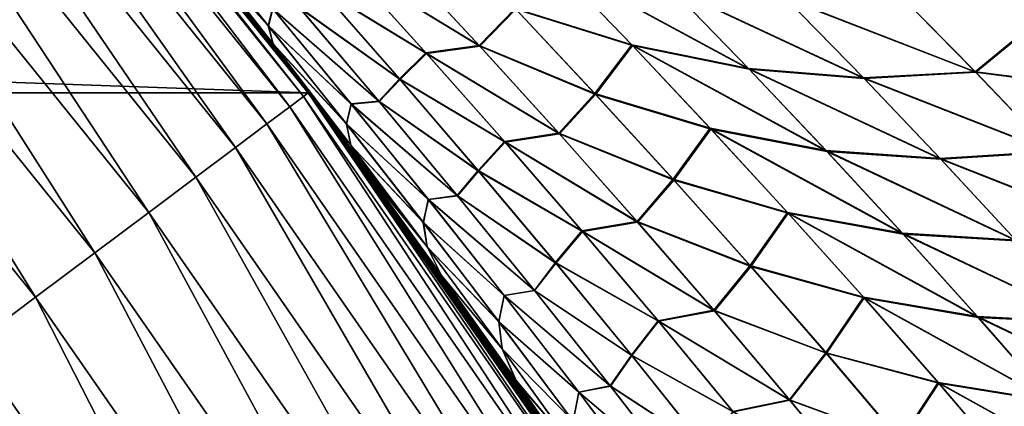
# Model space of a CAD drawing. Header units: metres. Extents: x -22 to 72, y -237 to 23.
# Tile 304 of 363: x 17.26 to 19.82, y 12.67 to 13.67. Entities that reach past the tile are written whole.
import ezdxf

# ---------------------------------------------------------------- set-up
doc = ezdxf.new("R2010")
doc.units = ezdxf.units.M
doc.layers.add('solid_509588_MEDIA_SW0001', color=7, linetype='CONTINUOUS')

msp = doc.modelspace()

# ---------------------------------------------------------------- linework, layer by layer
at = {"layer": 'solid_509588_MEDIA_SW0001'}
for points in [[(-18.011908, 13.484106), (-17.00452, 14.734195), (18.011908, 13.484106)], [(-17.00452, 14.734195), (17.00452, 14.734195), (18.011908, 13.484106)], [(18.000122, 13.474723, 130.963501), (17.004366, 14.734366, 130.73114), (16.992985, 14.724504, 130.963501)], [(17.15736, 14.555925, 106.594414), (17.004366, 14.734366, 130.73114), (18.012178, 13.483747, 130.73114)], [(18.000122, 13.474723, 130.963501), (18.012178, 13.483747, 130.73114), (17.004366, 14.734366, 130.73114)], [(17.905958, 13.624488, 61.648781), (18.011908, 13.484106), (17.00452, 14.734195)], [(17.75947, 13.814893, 61.795685), (17.905958, 13.624488, 61.648781), (17.00452, 14.734195)], [(16.992985, 14.724504, 130.963501), (16.958986, 14.695045, 131.192184), (17.964109, 13.447763, 131.192184)], [(18.000122, 13.474723, 130.963501), (16.992985, 14.724504, 130.963501), (17.964109, 13.447763, 131.192184)], [(16.958986, 14.695045, 131.192184), (16.902941, 14.646482, 131.413147), (17.904743, 13.403322, 131.413147)], [(17.964109, 13.447763, 131.192184), (16.958986, 14.695045, 131.192184), (17.904743, 13.403322, 131.413147)], [(16.902941, 14.646482, 131.413147), (16.825788, 14.579629, 131.622665), (17.823017, 13.342144, 131.622665)], [(17.904743, 13.403322, 131.413147), (16.902941, 14.646482, 131.413147), (17.823017, 13.342144, 131.622665)], [(16.825788, 14.579629, 131.622665), (16.728823, 14.495607, 131.817245), (17.720304, 13.265254, 131.817245)], [(17.823017, 13.342144, 131.622665), (16.825788, 14.579629, 131.622665), (17.720304, 13.265254, 131.817245)], [(17.315868, 14.367, 106.756477), (17.15736, 14.555925, 106.594414), (18.012178, 13.483747, 130.73114)], [(16.728823, 14.495607, 131.817245), (16.613668, 14.395825, 131.993607), (17.598326, 13.173942, 131.993607)], [(17.720304, 13.265254, 131.817245), (16.728823, 14.495607, 131.817245), (17.598326, 13.173942, 131.993607)], [(16.613668, 14.395825, 131.993607), (16.482258, 14.281957, 132.148819), (17.459126, 13.069737, 132.148819)], [(17.598326, 13.173942, 131.993607), (16.613668, 14.395825, 131.993607), (17.459126, 13.069737, 132.148819)], [(17.471033, 14.177905, 106.914696), (17.315868, 14.367, 106.756477), (18.012178, 13.483747, 130.73114)], [(16.482258, 14.281957, 132.148819), (16.336792, 14.15591, 132.280243), (17.305038, 12.95439, 132.280243)], [(17.459126, 13.069737, 132.148819), (16.482258, 14.281957, 132.148819), (17.305038, 12.95439, 132.280243)], [(17.50794, 14.132305, 106.952225), (17.471033, 14.177905, 106.914696), (18.012178, 13.483747, 130.73114)], [(17.305038, 12.95439, 132.280243), (16.336792, 14.15591, 132.280243), (17.138649, 12.829831, 132.385696)], [(17.622845, 13.988757, 107.068802), (17.50794, 14.132305, 106.952225), (18.012178, 13.483747, 130.73114)], [(17.77149, 13.799425, 107.218979), (17.622845, 13.988757, 107.068802), (18.012178, 13.483747, 130.73114)], [(17.702393, 13.9115, 62.435387), (17.908539, 13.657865, 62.362228), (17.715752, 13.872396, 61.98061)], [(17.919613, 13.702429, 62.815269), (17.908539, 13.657865, 62.362228), (17.702393, 13.9115, 62.435387)], [(17.702934, 13.910809, 106.56707), (17.908907, 13.657396, 106.640541), (17.920202, 13.701673, 106.187195)], [(17.716217, 13.87182, 107.02224), (17.908907, 13.657396, 106.640541), (17.702934, 13.910809, 106.56707)], [(17.715752, 13.872396, 61.98061), (17.920689, 13.610894, 61.910851), (17.75947, 13.814893, 61.795685)], [(17.908539, 13.657865, 62.362228), (17.920689, 13.610894, 61.910851), (17.715752, 13.872396, 61.98061)], [(17.716217, 13.87182, 107.02224), (17.77149, 13.799425, 107.218979), (17.920923, 13.610606, 107.092308)], [(17.716217, 13.87182, 107.02224), (17.920923, 13.610606, 107.092308), (17.908907, 13.657396, 106.640541)], [(17.920689, 13.610894, 61.910851), (17.905958, 13.624488, 61.648781), (17.75947, 13.814893, 61.795685)], [(18.109905, 13.817087, 64.169525), (18.317209, 13.587976, 64.079475), (18.041777, 13.756195, 63.71106)], [(18.043163, 13.754521, 105.291084), (18.318527, 13.586389, 104.922661), (18.111168, 13.815594, 104.832253)], [(18.246031, 13.832462, 64.606651), (18.455492, 13.60659, 64.510727), (18.109905, 13.817087, 64.169525)], [(18.455492, 13.60659, 64.510727), (18.317209, 13.587976, 64.079475), (18.109905, 13.817087, 64.169525)], [(18.111168, 13.815594, 104.832253), (18.457071, 13.60475, 104.491295), (18.247484, 13.830807, 104.394989)], [(18.111168, 13.815594, 104.832253), (18.318527, 13.586389, 104.922661), (18.457071, 13.60475, 104.491295)], [(18.54859, 13.703083, 64.970581), (18.455492, 13.60659, 64.510727), (18.246031, 13.832462, 64.606651)], [(18.247484, 13.830807, 104.394989), (18.457071, 13.60475, 104.491295), (18.550318, 13.701146, 104.031219)], [(18.644411, 13.823099, 65.438591), (18.850885, 13.608511, 65.332832), (18.54859, 13.703083, 64.970581)], [(18.550318, 13.701146, 104.031219), (18.852587, 13.60662, 103.668953), (18.645878, 13.82152, 103.56279)], [(19.153563, 13.546982, 65.693062), (18.850885, 13.608511, 65.332832), (18.644411, 13.823099, 65.438591)], [(18.94965, 13.757586, 65.804085), (19.153563, 13.546982, 65.693062), (18.644411, 13.823099, 65.438591)], [(18.645878, 13.82152, 103.56279), (19.155275, 13.545111, 103.308693), (18.951101, 13.756042, 103.197273)], [(18.645878, 13.82152, 103.56279), (18.852587, 13.60662, 103.668953), (19.155275, 13.545111, 103.308693)], [(17.91716, 13.609754, 107.365456), (17.77149, 13.799425, 107.218979), (18.012178, 13.483747, 130.73114)], [(17.920923, 13.610606, 107.092308), (17.77149, 13.799425, 107.218979), (17.91716, 13.609754, 107.365456)], [(18.041777, 13.756195, 63.71106), (18.248938, 13.519982, 63.625359), (17.988192, 13.706262, 63.255859)], [(17.989328, 13.704852, 105.746513), (18.250277, 13.518354, 105.377098), (18.043163, 13.754521, 105.291084)], [(18.317209, 13.587976, 64.079475), (18.248938, 13.519982, 63.625359), (18.041777, 13.756195, 63.71106)], [(18.043163, 13.754521, 105.291084), (18.250277, 13.518354, 105.377098), (18.318527, 13.586389, 104.922661)], [(19.451523, 13.522819, 66.054245), (19.153563, 13.546982, 65.693062), (18.94965, 13.757586, 65.804085)], [(19.249664, 13.730042, 66.170952), (19.451523, 13.522819, 66.054245), (18.94965, 13.757586, 65.804085)], [(18.951101, 13.756042, 103.197273), (19.452826, 13.521409, 102.947212), (19.250662, 13.728986, 102.830109)], [(18.951101, 13.756042, 103.197273), (19.155275, 13.545111, 103.308693), (19.452826, 13.521409, 102.947212)], [(19.540648, 13.743314, 66.542168), (19.741049, 13.538894, 66.419273), (19.249664, 13.730042, 66.170952)], [(19.250662, 13.728986, 102.830109), (19.742552, 13.537315, 102.582214), (19.541815, 13.74212, 102.458923)], [(19.927208, 13.691116, 66.851089), (19.741049, 13.538894, 66.419273), (19.540648, 13.743314, 66.542168)], [(19.541815, 13.74212, 102.458923), (19.742552, 13.537315, 102.582214), (19.928782, 13.689525, 102.150276)], [(19.741049, 13.538894, 66.419273), (19.451523, 13.522819, 66.054245), (19.249664, 13.730042, 66.170952)], [(19.250662, 13.728986, 102.830109), (19.452826, 13.521409, 102.947212), (19.742552, 13.537315, 102.582214)], [(17.919613, 13.702429, 62.815269), (18.123127, 13.455595, 62.738777), (17.908539, 13.657865, 62.362228)], [(17.908907, 13.657396, 106.640541), (18.123529, 13.455083, 106.263939), (17.920202, 13.701673, 106.187195)], [(17.988192, 13.706262, 63.255859), (18.195097, 13.462658, 63.174255), (17.919613, 13.702429, 62.815269)], [(18.195097, 13.462658, 63.174255), (18.123127, 13.455595, 62.738777), (17.919613, 13.702429, 62.815269)], [(17.920202, 13.701673, 106.187195), (18.196095, 13.461425, 105.828392), (17.989328, 13.704852, 105.746513)], [(17.920202, 13.701673, 106.187195), (18.123529, 13.455083, 106.263939), (18.196095, 13.461425, 105.828392)], [(18.248938, 13.519982, 63.625359), (18.195097, 13.462658, 63.174255), (17.988192, 13.706262, 63.255859)], [(17.989328, 13.704852, 105.746513), (18.196095, 13.461425, 105.828392), (18.250277, 13.518354, 105.377098)], [(18.54859, 13.703083, 64.970581), (18.754797, 13.482302, 64.870102), (18.455492, 13.60659, 64.510727)], [(18.457071, 13.60475, 104.491295), (18.756649, 13.480186, 104.132042), (18.550318, 13.701146, 104.031219)], [(18.850885, 13.608511, 65.332832), (18.754797, 13.482302, 64.870102), (18.54859, 13.703083, 64.970581)], [(18.550318, 13.701146, 104.031219), (18.756649, 13.480186, 104.132042), (18.852587, 13.60662, 103.668953)], [(19.927208, 13.691116, 66.851089), (20.123276, 13.489771, 66.723076), (19.741049, 13.538894, 66.419273)], [(19.742552, 13.537315, 102.582214), (20.125179, 13.487813, 102.278648), (19.928782, 13.689525, 102.150276)], [(17.908539, 13.657865, 62.362228), (18.111179, 13.403337, 62.289333), (17.920689, 13.610894, 61.910851)], [(18.123127, 13.455595, 62.738777), (18.111179, 13.403337, 62.289333), (17.908539, 13.657865, 62.362228)], [(17.908907, 13.657396, 106.640541), (18.111315, 13.403168, 106.713684), (18.123529, 13.455083, 106.263939)], [(17.920923, 13.610606, 107.092308), (18.111315, 13.403168, 106.713684), (17.908907, 13.657396, 106.640541)], [(17.905958, 13.624488, 61.648781), (18.049791, 13.433355, 61.505184), (18.011908, 13.484106)], [(18.122137, 13.348481, 61.84137), (18.049791, 13.433355, 61.505184), (17.905958, 13.624488, 61.648781)], [(17.920689, 13.610894, 61.910851), (18.122137, 13.348481, 61.84137), (17.905958, 13.624488, 61.648781)], [(17.920923, 13.610606, 107.092308), (17.91716, 13.609754, 107.365456), (18.12212, 13.348505, 107.162025)], [(18.060036, 13.41958, 107.508446), (17.91716, 13.609754, 107.365456), (18.012178, 13.483747, 130.73114)], [(18.12212, 13.348505, 107.162025), (17.91716, 13.609754, 107.365456), (18.060036, 13.41958, 107.508446)], [(18.111179, 13.403337, 62.289333), (18.122137, 13.348481, 61.84137), (17.920689, 13.610894, 61.910851)], [(17.920923, 13.610606, 107.092308), (18.12212, 13.348505, 107.162025), (18.111315, 13.403168, 106.713684)], [(18.455492, 13.60659, 64.510727), (18.661623, 13.379286, 64.415192), (18.317209, 13.587976, 64.079475)], [(18.754797, 13.482302, 64.870102), (18.661623, 13.379286, 64.415192), (18.455492, 13.60659, 64.510727)], [(18.850885, 13.608511, 65.332832), (19.054251, 13.392167, 65.227493), (18.754797, 13.482302, 64.870102)], [(18.756649, 13.480186, 104.132042), (19.056097, 13.390095, 103.774612), (18.852587, 13.60662, 103.668953)], [(19.35445, 13.334476, 65.582535), (19.054251, 13.392167, 65.227493), (18.850885, 13.608511, 65.332832)], [(19.153563, 13.546982, 65.693062), (19.35445, 13.334476, 65.582535), (18.850885, 13.608511, 65.332832)], [(18.852587, 13.60662, 103.668953), (19.356329, 13.332412, 103.419525), (19.155275, 13.545111, 103.308693)], [(18.852587, 13.60662, 103.668953), (19.056097, 13.390095, 103.774612), (19.356329, 13.332412, 103.419525)], [(18.317209, 13.587976, 64.079475), (18.521156, 13.357629, 63.989811), (18.248938, 13.519982, 63.625359)], [(18.250277, 13.518354, 105.377098), (18.522427, 13.356108, 105.012581), (18.318527, 13.586389, 104.922661)], [(18.661623, 13.379286, 64.415192), (18.521156, 13.357629, 63.989811), (18.317209, 13.587976, 64.079475)], [(18.318527, 13.586389, 104.922661), (18.663225, 13.377411, 104.587128), (18.457071, 13.60475, 104.491295)], [(18.318527, 13.586389, 104.922661), (18.522427, 13.356108, 105.012581), (18.663225, 13.377411, 104.587128)], [(18.457071, 13.60475, 104.491295), (18.663225, 13.377411, 104.587128), (18.756649, 13.480186, 104.132042)], [(19.650438, 13.313538, 65.938103), (19.35445, 13.334476, 65.582535), (19.153563, 13.546982, 65.693062)], [(19.451523, 13.522819, 66.054245), (19.650438, 13.313538, 65.938103), (19.153563, 13.546982, 65.693062)], [(19.155275, 13.545111, 103.308693), (19.651957, 13.311905, 103.06366), (19.452826, 13.521409, 102.947212)], [(19.155275, 13.545111, 103.308693), (19.356329, 13.332412, 103.419525), (19.651957, 13.311905, 103.06366)], [(19.741049, 13.538894, 66.419273), (19.938585, 13.332243, 66.296997), (19.451523, 13.522819, 66.054245)], [(19.452826, 13.521409, 102.947212), (19.94034, 13.330405, 102.704803), (19.742552, 13.537315, 102.582214)], [(20.123276, 13.489771, 66.723076), (19.938585, 13.332243, 66.296997), (19.741049, 13.538894, 66.419273)], [(19.742552, 13.537315, 102.582214), (19.94034, 13.330405, 102.704803), (20.125179, 13.487813, 102.278648)], [(18.248938, 13.519982, 63.625359), (18.452631, 13.282649, 63.540051), (18.195097, 13.462658, 63.174255)], [(18.196095, 13.461425, 105.828392), (18.453814, 13.281229, 105.462608), (18.250277, 13.518354, 105.377098)], [(18.521156, 13.357629, 63.989811), (18.452631, 13.282649, 63.540051), (18.248938, 13.519982, 63.625359)], [(18.250277, 13.518354, 105.377098), (18.453814, 13.281229, 105.462608), (18.522427, 13.356108, 105.012581)], [(19.938585, 13.332243, 66.296997), (19.650438, 13.313538, 65.938103), (19.451523, 13.522819, 66.054245)], [(19.452826, 13.521409, 102.947212), (19.651957, 13.311905, 103.06366), (19.94034, 13.330405, 102.704803)], [(-18.928516, 12.163916), (-18.011908, 13.484106), (18.928516, 12.163916)], [(-18.011908, 13.484106), (18.011908, 13.484106), (18.928516, 12.163916)], [(18.915535, 12.156277, 130.963501), (18.012178, 13.483747, 130.73114), (18.000122, 13.474723, 130.963501)], [(18.858725, 12.271858, 60.710415), (18.928516, 12.163916), (18.011908, 13.484106)], [(18.808889, 12.348105, 60.758652), (18.858725, 12.271858, 60.710415), (18.011908, 13.484106)], [(18.730297, 12.466995, 60.8349), (18.808889, 12.348105, 60.758652), (18.011908, 13.484106)], [(18.599417, 12.661427, 60.96241), (18.730297, 12.466995, 60.8349), (18.011908, 13.484106)], [(18.465963, 12.855279, 61.093147), (18.599417, 12.661427, 60.96241), (18.011908, 13.484106)], [(18.329815, 13.048675, 61.227322), (18.465963, 12.855279, 61.093147), (18.011908, 13.484106)], [(18.191051, 13.241437, 61.364746), (18.329815, 13.048675, 61.227322), (18.011908, 13.484106)], [(18.161818, 13.281505, 61.393761), (18.191051, 13.241437, 61.364746), (18.011908, 13.484106)], [(18.049791, 13.433355, 61.505184), (18.161818, 13.281505, 61.393761), (18.011908, 13.484106)], [(18.060036, 13.41958, 107.508446), (18.012178, 13.483747, 130.73114), (18.928204, 12.164418, 130.73114)], [(18.915535, 12.156277, 130.963501), (18.928204, 12.164418, 130.73114), (18.012178, 13.483747, 130.73114)], [(18.754797, 13.482302, 64.870102), (18.95775, 13.259955, 64.770103), (18.661623, 13.379286, 64.415192)], [(18.663225, 13.377411, 104.587128), (18.959623, 13.257824, 104.232285), (18.756649, 13.480186, 104.132042)], [(19.054251, 13.392167, 65.227493), (18.95775, 13.259955, 64.770103), (18.754797, 13.482302, 64.870102)], [(18.756649, 13.480186, 104.132042), (18.959623, 13.257824, 104.232285), (19.056097, 13.390095, 103.774612)], [(18.000122, 13.474723, 130.963501), (17.964109, 13.447763, 131.192184), (18.877691, 12.131955, 131.192184)], [(18.915535, 12.156277, 130.963501), (18.000122, 13.474723, 130.963501), (18.877691, 12.131955, 131.192184)], [(18.123127, 13.455595, 62.738777), (18.323219, 13.207695, 62.66259), (18.111179, 13.403337, 62.289333)], [(18.111315, 13.403168, 106.713684), (18.323381, 13.207499, 106.340317), (18.123529, 13.455083, 106.263939)], [(18.195097, 13.462658, 63.174255), (18.398487, 13.217937, 63.092995), (18.123127, 13.455595, 62.738777)], [(18.398487, 13.217937, 63.092995), (18.323219, 13.207695, 62.66259), (18.123127, 13.455595, 62.738777)], [(18.123529, 13.455083, 106.263939), (18.399261, 13.217001, 105.909836), (18.196095, 13.461425, 105.828392)], [(18.123529, 13.455083, 106.263939), (18.323381, 13.207499, 106.340317), (18.399261, 13.217001, 105.909836)], [(18.452631, 13.282649, 63.540051), (18.398487, 13.217937, 63.092995), (18.195097, 13.462658, 63.174255)], [(18.196095, 13.461425, 105.828392), (18.399261, 13.217001, 105.909836), (18.453814, 13.281229, 105.462608)], [(17.964109, 13.447763, 131.192184), (17.904743, 13.403322, 131.413147), (18.815306, 12.091863, 131.413147)], [(18.877691, 12.131955, 131.192184), (17.964109, 13.447763, 131.192184), (18.815306, 12.091863, 131.413147)], [(18.32021, 13.084974, 61.772251), (18.161818, 13.281505, 61.393761), (18.049791, 13.433355, 61.505184)], [(18.122137, 13.348481, 61.84137), (18.32021, 13.084974, 61.772251), (18.049791, 13.433355, 61.505184)], [(17.904743, 13.403322, 131.413147), (17.823017, 13.342144, 131.622665), (18.729424, 12.03667, 131.622665)], [(18.815306, 12.091863, 131.413147), (17.904743, 13.403322, 131.413147), (18.729424, 12.03667, 131.622665)], [(18.162029, 13.281217, 107.610123), (18.060036, 13.41958, 107.508446), (18.928204, 12.164418, 130.73114)], [(18.12212, 13.348505, 107.162025), (18.060036, 13.41958, 107.508446), (18.162029, 13.281217, 107.610123)], [(18.111179, 13.403337, 62.289333), (18.310415, 13.147721, 62.216747), (18.122137, 13.348481, 61.84137)], [(18.323219, 13.207695, 62.66259), (18.310415, 13.147721, 62.216747), (18.111179, 13.403337, 62.289333)], [(18.111315, 13.403168, 106.713684), (18.310301, 13.147872, 106.786453), (18.323381, 13.207499, 106.340317)], [(18.12212, 13.348505, 107.162025), (18.310301, 13.147872, 106.786453), (18.111315, 13.403168, 106.713684)], [(18.661623, 13.379286, 64.415192), (18.864361, 13.150577, 64.32016), (18.521156, 13.357629, 63.989811)], [(18.522427, 13.356108, 105.012581), (18.865868, 13.14885, 104.682327), (18.663225, 13.377411, 104.587128)], [(18.95775, 13.259955, 64.770103), (18.864361, 13.150577, 64.32016), (18.661623, 13.379286, 64.415192)], [(18.663225, 13.377411, 104.587128), (18.865868, 13.14885, 104.682327), (18.959623, 13.257824, 104.232285)], [(19.054251, 13.392167, 65.227493), (19.25444, 13.174123, 65.122711), (18.95775, 13.259955, 64.770103)], [(18.959623, 13.257824, 104.232285), (19.256321, 13.172037, 103.879608), (19.056097, 13.390095, 103.774612)], [(19.552242, 13.120128, 65.472633), (19.25444, 13.174123, 65.122711), (19.054251, 13.392167, 65.227493)], [(19.35445, 13.334476, 65.582535), (19.552242, 13.120128, 65.472633), (19.054251, 13.392167, 65.227493)], [(19.056097, 13.390095, 103.774612), (19.554176, 13.118043, 103.52961), (19.356329, 13.332412, 103.419525)], [(19.056097, 13.390095, 103.774612), (19.256321, 13.172037, 103.879608), (19.554176, 13.118043, 103.52961)], [(18.521156, 13.357629, 63.989811), (18.721718, 13.126004, 63.900597), (18.452631, 13.282649, 63.540051)], [(18.453814, 13.281229, 105.462608), (18.722832, 13.124715, 105.101944), (18.522427, 13.356108, 105.012581)], [(18.864361, 13.150577, 64.32016), (18.721718, 13.126004, 63.900597), (18.521156, 13.357629, 63.989811)], [(18.522427, 13.356108, 105.012581), (18.722832, 13.124715, 105.101944), (18.865868, 13.14885, 104.682327)], [(17.823017, 13.342144, 131.622665), (17.720304, 13.265254, 131.817245), (18.621487, 11.967303, 131.817245)], [(18.729424, 12.03667, 131.622665), (17.823017, 13.342144, 131.622665), (18.621487, 11.967303, 131.817245)], [(18.12212, 13.348505, 107.162025), (18.162029, 13.281217, 107.610123), (18.319975, 13.085281, 107.231293)], [(18.12212, 13.348505, 107.162025), (18.319975, 13.085281, 107.231293), (18.310301, 13.147872, 106.786453)], [(18.310415, 13.147721, 62.216747), (18.32021, 13.084974, 61.772251), (18.122137, 13.348481, 61.84137)], [(19.846338, 13.10226, 65.822655), (19.552242, 13.120128, 65.472633), (19.35445, 13.334476, 65.582535)], [(19.650438, 13.313538, 65.938103), (19.846338, 13.10226, 65.822655), (19.35445, 13.334476, 65.582535)], [(19.356329, 13.332412, 103.419525), (19.847961, 13.100579, 103.179291), (19.651957, 13.311905, 103.06366)], [(19.356329, 13.332412, 103.419525), (19.554176, 13.118043, 103.52961), (19.847961, 13.100579, 103.179291)], [(19.938585, 13.332243, 66.296997), (20.13319, 13.123426, 66.175476), (19.650438, 13.313538, 65.938103)], [(19.651957, 13.311905, 103.06366), (20.13509, 13.1215, 102.8265), (19.94034, 13.330405, 102.704803)], [(20.13319, 13.123426, 66.175476), (19.846338, 13.10226, 65.822655), (19.650438, 13.313538, 65.938103)], [(19.651957, 13.311905, 103.06366), (19.847961, 13.100579, 103.179291), (20.13509, 13.1215, 102.8265)], [(18.357849, 13.010547, 61.328049), (18.191051, 13.241437, 61.364746), (18.161818, 13.281505, 61.393761)], [(18.32021, 13.084974, 61.772251), (18.357849, 13.010547, 61.328049), (18.161818, 13.281505, 61.393761)], [(18.200293, 13.228732, 107.648186), (18.162029, 13.281217, 107.610123), (18.928204, 12.164418, 130.73114)], [(18.357836, 13.010552, 107.675934), (18.162029, 13.281217, 107.610123), (18.200293, 13.228732, 107.648186)], [(18.357836, 13.010552, 107.675934), (18.319975, 13.085281, 107.231293), (18.162029, 13.281217, 107.610123)], [(18.452631, 13.282649, 63.540051), (18.65291, 13.044019, 63.455132), (18.398487, 13.217937, 63.092995)], [(18.399261, 13.217001, 105.909836), (18.653856, 13.042919, 105.547646), (18.453814, 13.281229, 105.462608)], [(18.721718, 13.126004, 63.900597), (18.65291, 13.044019, 63.455132), (18.452631, 13.282649, 63.540051)], [(18.453814, 13.281229, 105.462608), (18.653856, 13.042919, 105.547646), (18.722832, 13.124715, 105.101944)], [(17.720304, 13.265254, 131.817245), (17.598326, 13.173942, 131.993607), (18.493305, 11.884926, 131.993607)], [(18.621487, 11.967303, 131.817245), (17.720304, 13.265254, 131.817245), (18.493305, 11.884926, 131.993607)], [(18.95775, 13.259955, 64.770103), (19.157394, 13.036066, 64.670692), (18.864361, 13.150577, 64.32016)], [(18.865868, 13.14885, 104.682327), (19.159163, 13.034109, 104.331818), (18.959623, 13.257824, 104.232285)], [(19.25444, 13.174123, 65.122711), (19.157394, 13.036066, 64.670692), (18.95775, 13.259955, 64.770103)], [(18.959623, 13.257824, 104.232285), (19.159163, 13.034109, 104.331818), (19.256321, 13.172037, 103.879608)], [(18.357849, 13.010547, 61.328049), (18.329815, 13.048675, 61.227322), (18.191051, 13.241437, 61.364746)], [(18.338095, 13.037035, 107.784889), (18.200293, 13.228732, 107.648186), (18.928204, 12.164418, 130.73114)], [(18.357836, 13.010552, 107.675934), (18.200293, 13.228732, 107.648186), (18.338095, 13.037035, 107.784889)], [(18.310301, 13.147872, 106.786453), (18.519913, 12.958664, 106.41629), (18.323381, 13.207499, 106.340317)], [(18.323219, 13.207695, 62.66259), (18.519993, 12.958531, 62.586739), (18.310415, 13.147721, 62.216747)], [(18.398487, 13.217937, 63.092995), (18.598455, 12.971892, 63.012093), (18.323219, 13.207695, 62.66259)], [(18.598455, 12.971892, 63.012093), (18.519993, 12.958531, 62.586739), (18.323219, 13.207695, 62.66259)], [(18.323381, 13.207499, 106.340317), (18.598965, 12.971306, 105.990845), (18.399261, 13.217001, 105.909836)], [(18.323381, 13.207499, 106.340317), (18.519913, 12.958664, 106.41629), (18.598965, 12.971306, 105.990845)], [(18.65291, 13.044019, 63.455132), (18.598455, 12.971892, 63.012093), (18.398487, 13.217937, 63.092995)], [(18.399261, 13.217001, 105.909836), (18.598965, 12.971306, 105.990845), (18.653856, 13.042919, 105.547646)], [(17.598326, 13.173942, 131.993607), (17.459126, 13.069737, 132.148819), (18.347027, 11.790917, 132.148819)], [(18.493305, 11.884926, 131.993607), (17.598326, 13.173942, 131.993607), (18.347027, 11.790917, 132.148819)], [(19.25444, 13.174123, 65.122711), (19.451401, 12.954395, 65.018585), (19.157394, 13.036066, 64.670692)], [(19.159163, 13.034109, 104.331818), (19.453192, 12.952494, 103.98381), (19.256321, 13.172037, 103.879608)], [(19.746878, 12.903955, 65.363464), (19.451401, 12.954395, 65.018585), (19.25444, 13.174123, 65.122711)], [(19.552242, 13.120128, 65.472633), (19.746878, 12.903955, 65.363464), (19.25444, 13.174123, 65.122711)], [(19.256321, 13.172037, 103.879608), (19.748745, 12.902055, 103.638824), (19.554176, 13.118043, 103.52961)], [(19.256321, 13.172037, 103.879608), (19.453192, 12.952494, 103.98381), (19.748745, 12.902055, 103.638824)], [(18.310301, 13.147872, 106.786453), (18.506033, 12.891278, 106.858757), (18.519913, 12.958664, 106.41629)], [(18.319975, 13.085281, 107.231293), (18.506033, 12.891278, 106.858757), (18.310301, 13.147872, 106.786453)], [(18.310415, 13.147721, 62.216747), (18.506353, 12.890841, 62.144539), (18.32021, 13.084974, 61.772251)], [(18.519993, 12.958531, 62.586739), (18.506353, 12.890841, 62.144539), (18.310415, 13.147721, 62.216747)], [(18.864361, 13.150577, 64.32016), (19.063725, 12.920334, 64.225647), (18.721718, 13.126004, 63.900597)], [(18.722832, 13.124715, 105.101944), (19.065033, 12.918908, 104.776901), (18.865868, 13.14885, 104.682327)], [(19.157394, 13.036066, 64.670692), (19.063725, 12.920334, 64.225647), (18.864361, 13.150577, 64.32016)], [(18.865868, 13.14885, 104.682327), (19.065033, 12.918908, 104.776901), (19.159163, 13.034109, 104.331818)], [(18.721718, 13.126004, 63.900597), (18.918962, 12.892911, 63.811821), (18.65291, 13.044019, 63.455132)], [(18.653856, 13.042919, 105.547646), (18.919844, 12.891959, 105.190781), (18.722832, 13.124715, 105.101944)], [(19.063725, 12.920334, 64.225647), (18.918962, 12.892911, 63.811821), (18.721718, 13.126004, 63.900597)], [(18.722832, 13.124715, 105.101944), (18.919844, 12.891959, 105.190781), (19.065033, 12.918908, 104.776901)], [(20.039156, 12.88902, 65.708015), (19.746878, 12.903955, 65.363464), (19.552242, 13.120128, 65.472633)], [(19.846338, 13.10226, 65.822655), (20.039156, 12.88902, 65.708015), (19.552242, 13.120128, 65.472633)], [(19.554176, 13.118043, 103.52961), (20.040758, 12.887499, 103.293961), (19.847961, 13.100579, 103.179291)], [(19.554176, 13.118043, 103.52961), (19.748745, 12.902055, 103.638824), (20.040758, 12.887499, 103.293961)], [(17.459126, 13.069737, 132.148819), (17.305038, 12.95439, 132.280243), (18.185102, 11.686856, 132.280243)], [(18.347027, 11.790917, 132.148819), (17.459126, 13.069737, 132.148819), (18.185102, 11.686856, 132.280243)], [(18.319975, 13.085281, 107.231293), (18.514532, 12.820832, 107.300049), (18.506033, 12.891278, 106.858757)], [(18.357836, 13.010552, 107.675934), (18.514532, 12.820832, 107.300049), (18.319975, 13.085281, 107.231293)], [(18.32021, 13.084974, 61.772251), (18.514925, 12.820292, 61.70356), (18.357849, 13.010547, 61.328049)], [(18.506353, 12.890841, 62.144539), (18.514925, 12.820292, 61.70356), (18.32021, 13.084974, 61.772251)], [(18.550697, 12.738183, 61.262798), (18.465963, 12.855279, 61.093147), (18.329815, 13.048675, 61.227322)], [(18.357849, 13.010547, 61.328049), (18.550697, 12.738183, 61.262798), (18.329815, 13.048675, 61.227322)], [(18.65291, 13.044019, 63.455132), (18.849867, 12.803884, 63.370609), (18.598455, 12.971892, 63.012093)], [(18.918962, 12.892911, 63.811821), (18.849867, 12.803884, 63.370609), (18.65291, 13.044019, 63.455132)], [(18.473236, 12.844825, 107.918243), (18.338095, 13.037035, 107.784889), (18.928204, 12.164418, 130.73114)], [(18.357836, 13.010552, 107.675934), (18.338095, 13.037035, 107.784889), (18.473236, 12.844825, 107.918243)], [(18.598965, 12.971306, 105.990845), (18.850548, 12.803149, 105.632225), (18.653856, 13.042919, 105.547646)], [(18.653856, 13.042919, 105.547646), (18.850548, 12.803149, 105.632225), (18.919844, 12.891959, 105.190781)], [(19.157394, 13.036066, 64.670692), (19.353756, 12.81048, 64.571846), (19.063725, 12.920334, 64.225647)], [(19.065033, 12.918908, 104.776901), (19.355326, 12.808846, 104.430672), (19.159163, 13.034109, 104.331818)], [(19.451401, 12.954395, 65.018585), (19.353756, 12.81048, 64.571846), (19.157394, 13.036066, 64.670692)], [(19.159163, 13.034109, 104.331818), (19.355326, 12.808846, 104.430672), (19.453192, 12.952494, 103.98381)], [(18.357836, 13.010552, 107.675934), (18.473236, 12.844825, 107.918243), (18.550556, 12.738381, 107.741196)], [(18.357836, 13.010552, 107.675934), (18.550556, 12.738381, 107.741196), (18.514532, 12.820832, 107.300049)], [(18.514925, 12.820292, 61.70356), (18.550697, 12.738183, 61.262798), (18.357849, 13.010547, 61.328049)], [(18.519913, 12.958664, 106.41629), (18.795383, 12.724069, 106.071411), (18.598965, 12.971306, 105.990845)], [(18.598455, 12.971892, 63.012093), (18.795118, 12.724316, 62.93158), (18.519993, 12.958531, 62.586739)], [(18.849867, 12.803884, 63.370609), (18.795118, 12.724316, 62.93158), (18.598455, 12.971892, 63.012093)], [(18.598965, 12.971306, 105.990845), (18.795383, 12.724069, 106.071411), (18.850548, 12.803149, 105.632225)], [(17.305038, 12.95439, 132.280243), (17.138649, 12.829831, 132.385696), (18.01025, 11.574485, 132.385696)], [(18.185102, 11.686856, 132.280243), (17.305038, 12.95439, 132.280243), (18.01025, 11.574485, 132.385696)], [(18.506033, 12.891278, 106.858757), (18.71327, 12.708361, 106.491791), (18.519913, 12.958664, 106.41629)], [(18.519993, 12.958531, 62.586739), (18.713549, 12.707939, 62.511288), (18.506353, 12.890841, 62.144539)], [(18.519913, 12.958664, 106.41629), (18.71327, 12.708361, 106.491791), (18.795383, 12.724069, 106.071411)], [(18.795118, 12.724316, 62.93158), (18.713549, 12.707939, 62.511288), (18.519993, 12.958531, 62.586739)], [(19.451401, 12.954395, 65.018585), (19.645161, 12.732821, 64.915092), (19.353756, 12.81048, 64.571846)], [(19.355326, 12.808846, 104.430672), (19.646765, 12.731252, 104.087265), (19.453192, 12.952494, 103.98381)], [(19.938391, 12.685801, 65.255005), (19.645161, 12.732821, 64.915092), (19.451401, 12.954395, 65.018585)], [(19.746878, 12.903955, 65.363464), (19.938391, 12.685801, 65.255005), (19.451401, 12.954395, 65.018585)], [(19.453192, 12.952494, 103.98381), (19.94009, 12.684234, 103.747215), (19.748745, 12.902055, 103.638824)], [(19.453192, 12.952494, 103.98381), (19.646765, 12.731252, 104.087265), (19.94009, 12.684234, 103.747215)], [(19.063725, 12.920334, 64.225647), (19.259798, 12.688341, 64.13163), (18.918962, 12.892911, 63.811821)], [(18.919844, 12.891959, 105.190781), (19.260855, 12.687294, 104.870911), (19.065033, 12.918908, 104.776901)], [(19.353756, 12.81048, 64.571846), (19.259798, 12.688341, 64.13163), (19.063725, 12.920334, 64.225647)], [(19.065033, 12.918908, 104.776901), (19.260855, 12.687294, 104.870911), (19.355326, 12.808846, 104.430672)], [(18.506033, 12.891278, 106.858757), (18.698515, 12.633314, 106.93055), (18.71327, 12.708361, 106.491791)], [(18.514532, 12.820832, 107.300049), (18.698515, 12.633314, 106.93055), (18.506033, 12.891278, 106.858757)], [(18.506353, 12.890841, 62.144539), (18.698982, 12.63264, 62.072769), (18.514925, 12.820292, 61.70356)], [(18.713549, 12.707939, 62.511288), (18.698982, 12.63264, 62.072769), (18.506353, 12.890841, 62.144539)], [(18.918962, 12.892911, 63.811821), (19.112988, 12.658141, 63.72348), (18.849867, 12.803884, 63.370609)], [(18.850548, 12.803149, 105.632225), (19.113613, 12.65756, 105.279121), (18.919844, 12.891959, 105.190781)], [(19.259798, 12.688341, 64.13163), (19.112988, 12.658141, 63.72348), (18.918962, 12.892911, 63.811821)], [(18.919844, 12.891959, 105.190781), (19.113613, 12.65756, 105.279121), (19.260855, 12.687294, 104.870911)], [(20.22891, 12.673672, 65.594162), (19.938391, 12.685801, 65.255005), (19.746878, 12.903955, 65.363464)], [(20.039156, 12.88902, 65.708015), (20.22891, 12.673672, 65.594162), (19.746878, 12.903955, 65.363464)], [(19.748745, 12.902055, 103.638824), (20.230387, 12.672473, 103.407722), (20.040758, 12.887499, 103.293961)], [(19.748745, 12.902055, 103.638824), (19.94009, 12.684234, 103.747215), (20.230387, 12.672473, 103.407722)], [(18.550697, 12.738183, 61.262798), (18.599417, 12.661427, 60.96241), (18.465963, 12.855279, 61.093147)], [(18.605545, 12.652419, 108.047958), (18.473236, 12.844825, 107.918243), (18.928204, 12.164418, 130.73114)], [(18.550556, 12.738381, 107.741196), (18.473236, 12.844825, 107.918243), (18.605545, 12.652419, 108.047958)], [(17.138649, 12.829831, 132.385696), (16.962744, 12.698151, 132.463425), (17.825401, 11.455689, 132.463425)], [(18.01025, 11.574485, 132.385696), (17.138649, 12.829831, 132.385696), (17.825401, 11.455689, 132.463425)], [(18.514532, 12.820832, 107.300049), (18.705711, 12.555159, 107.36824), (18.698515, 12.633314, 106.93055)], [(18.550556, 12.738381, 107.741196), (18.705711, 12.555159, 107.36824), (18.514532, 12.820832, 107.300049)], [(18.514925, 12.820292, 61.70356), (18.706215, 12.554426, 61.635349), (18.550697, 12.738183, 61.262798)], [(18.698982, 12.63264, 62.072769), (18.706215, 12.554426, 61.635349), (18.514925, 12.820292, 61.70356)], [(18.849867, 12.803884, 63.370609), (19.043619, 12.562043, 63.28651), (18.795118, 12.724316, 62.93158)], [(18.795383, 12.724069, 106.071411), (19.044064, 12.561651, 105.716324), (18.850548, 12.803149, 105.632225)], [(19.112988, 12.658141, 63.72348), (19.043619, 12.562043, 63.28651), (18.849867, 12.803884, 63.370609)], [(18.850548, 12.803149, 105.632225), (19.044064, 12.561651, 105.716324), (19.113613, 12.65756, 105.279121)], [(19.353756, 12.81048, 64.571846), (19.546923, 12.582982, 64.473541), (19.259798, 12.688341, 64.13163)], [(19.260855, 12.687294, 104.870911), (19.548243, 12.581738, 104.528915), (19.355326, 12.808846, 104.430672)], [(19.645161, 12.732821, 64.915092), (19.546923, 12.582982, 64.473541), (19.353756, 12.81048, 64.571846)], [(19.355326, 12.808846, 104.430672), (19.548243, 12.581738, 104.528915), (19.646765, 12.731252, 104.087265)], [(18.550556, 12.738381, 107.741196), (18.605545, 12.652419, 108.047958), (18.739775, 12.465129, 107.805862)], [(18.550556, 12.738381, 107.741196), (18.739775, 12.465129, 107.805862), (18.705711, 12.555159, 107.36824)], [(18.550697, 12.738183, 61.262798), (18.740007, 12.464774, 61.198063), (18.599417, 12.661427, 60.96241)], [(18.706215, 12.554426, 61.635349), (18.740007, 12.464774, 61.198063), (18.550697, 12.738183, 61.262798)], [(18.71327, 12.708361, 106.491791), (18.9886, 12.475136, 106.151451), (18.795383, 12.724069, 106.071411)], [(18.795118, 12.724316, 62.93158), (18.988522, 12.475094, 62.851524), (18.713549, 12.707939, 62.511288)], [(19.043619, 12.562043, 63.28651), (18.988522, 12.475094, 62.851524), (18.795118, 12.724316, 62.93158)], [(18.795383, 12.724069, 106.071411), (18.9886, 12.475136, 106.151451), (19.044064, 12.561651, 105.716324)], [(19.645161, 12.732821, 64.915092), (19.835808, 12.509185, 64.812202), (19.546923, 12.582982, 64.473541)], [(19.548243, 12.581738, 104.528915), (19.837179, 12.508014, 104.190056), (19.646765, 12.731252, 104.087265)], [(20.126856, 12.465446, 65.147202), (19.835808, 12.509185, 64.812202), (19.645161, 12.732821, 64.915092)], [(19.938391, 12.685801, 65.255005), (20.126856, 12.465446, 65.147202), (19.645161, 12.732821, 64.915092)], [(19.646765, 12.731252, 104.087265), (20.128338, 12.464283, 103.854881), (19.94009, 12.684234, 103.747215)], [(19.646765, 12.731252, 104.087265), (19.837179, 12.508014, 104.190056), (20.128338, 12.464283, 103.854881)], [(16.962744, 12.698151, 132.463425), (16.780275, 12.561557, 132.5121), (17.633652, 11.332459, 132.5121)], [(17.825401, 11.455689, 132.463425), (16.962744, 12.698151, 132.463425), (17.633652, 11.332459, 132.5121)], [(18.698515, 12.633314, 106.93055), (18.903431, 12.45655, 106.566765), (18.71327, 12.708361, 106.491791)], [(18.713549, 12.707939, 62.511288), (18.903847, 12.455888, 62.436295), (18.698982, 12.63264, 62.072769)], [(18.71327, 12.708361, 106.491791), (18.903431, 12.45655, 106.566765), (18.9886, 12.475136, 106.151451)], [(18.988522, 12.475094, 62.851524), (18.903847, 12.455888, 62.436295), (18.713549, 12.707939, 62.511288)], [(19.259798, 12.688341, 64.13163), (19.452692, 12.454382, 64.038101), (19.112988, 12.658141, 63.72348)], [(19.113613, 12.65756, 105.279121), (19.453506, 12.453714, 104.964371), (19.260855, 12.687294, 104.870911)], [(19.546923, 12.582982, 64.473541), (19.452692, 12.454382, 64.038101), (19.259798, 12.688341, 64.13163)], [(19.260855, 12.687294, 104.870911), (19.453506, 12.453714, 104.964371), (19.548243, 12.581738, 104.528915)]]:
    msp.add_3dface(points, dxfattribs=at)

doc.saveas('drawing.dxf')
